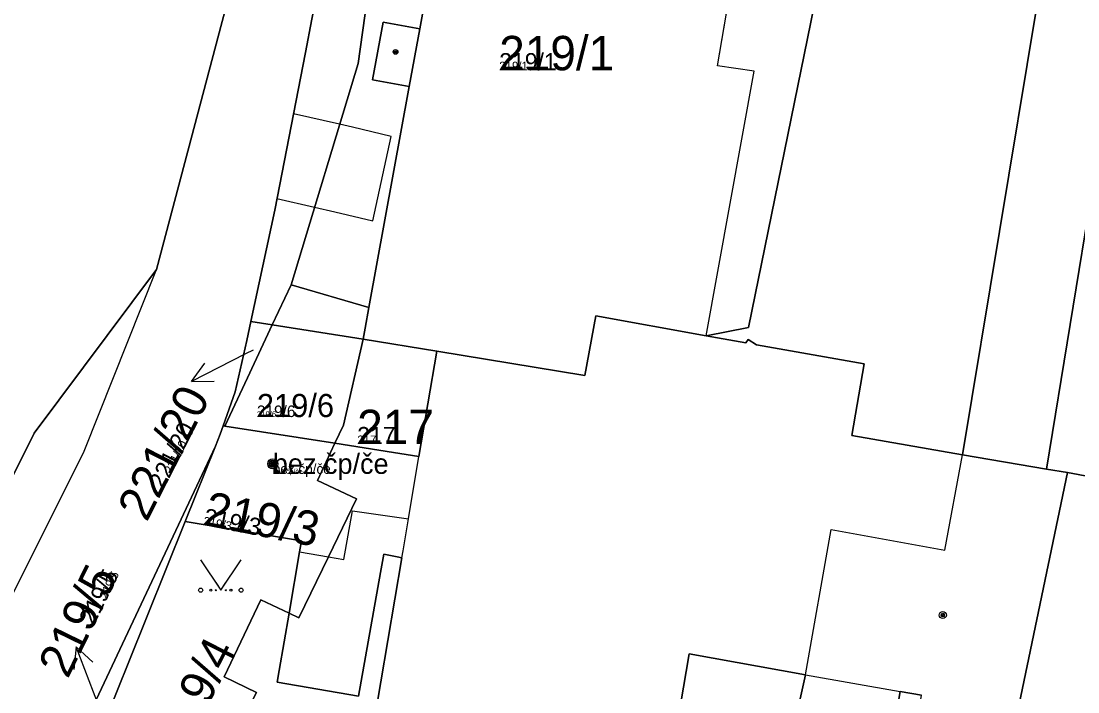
# Model space of a CAD drawing. Extents: x -759873 to -758487, y -975024 to -973516.
# Drawn here: x -759272.8 to -759220.6, y -974652.2 to -974619 of the extents above; entities that cross this region are included whole.
import ezdxf

# ---------------------------------------------------------------- set-up
doc = ezdxf.new("R2010")
doc.units = 0
for name, color, linetype in [('KAT_02_hranice parcel', 7, 'Continuous'), ('KAT_03_1000_st čísla parcelní', 7, 'Continuous'), ('KAT_03_1000_čísla parcelní', 7, 'Continuous'), ('KAT_03_1000_čísla popisná', 7, 'Continuous'), ('KAT_03_250_st čísla parcelní', 7, 'Continuous'), ('KAT_03_250_čísla parcelní', 7, 'Continuous'), ('KAT_03_250_čísla popisná', 7, 'Continuous'), ('KAT_03_500_st čísla parcelní', 7, 'Continuous'), ('KAT_03_500_čísla parcelní', 7, 'Continuous'), ('KAT_03_500_čísla popisná', 7, 'Continuous'), ('KAT_04_vnitřní kresba', 7, 'Continuous'), ('KAT_05_1000_značky kultur', 7, 'Continuous'), ('KAT_05_250_značky kultur', 7, 'Continuous'), ('KAT_05_500_značky kultur', 7, 'Continuous'), ('KAT_07_1000_značky budov', 7, 'Continuous'), ('KAT_07_250_značky budov', 7, 'Continuous'), ('KAT_07_500_značky budov', 7, 'Continuous'), ('KAT_10_věcná břemena', 7, 'Continuous'), ('KAT_12_pomocná šipka', 7, 'Continuous'), ('KAT_14_plocha_budovy', 7, 'Continuous'), ('KAT_14_plocha_pozemek', 7, 'Continuous')]:
    doc.layers.add(name, color=color, linetype=linetype)

msp = doc.modelspace()

# ---------------------------------------------------------------- linework, layer by layer
at = {"layer": 'KAT_02_hranice parcel'}
for p, q in [((-759259.5, -974632.07), (-759260.43, -974634.06)), ((-759260.43, -974634.06), (-759261.49, -974633.89)), ((-759260.43, -974634.06), (-759255.94, -974634.76)), ((-759252.29, -974635.36), (-759255.94, -974634.76)), ((-759262.78, -974639.06), (-759262.86, -974639.04)), ((-759257.33, -974639.91), (-759262.78, -974639.06)), ((-759263.24, -974640.05), (-759264.73, -974643.77)), ((-759222.15, -974641.18), (-759226.31, -974640.48))]:
    msp.add_line(p, q, dxfattribs=at)
for points in [[(-759289.93, -974671.68), (-759285.91, -974664.61), (-759281.65, -974658.4), (-759272.2, -974639.41), (-759266.15, -974631.32), (-759261.35, -974613.2), (-759262.14, -974589.28), (-759265.86, -974568.96), (-759269.34, -974558.76), (-759272.46, -974550.18)], [(-759222.15, -974641.18), (-759219.81, -974626.88), (-759215.4, -974611.34), (-759214.91, -974606.72), (-759215.11, -974603.37), (-759215.95, -974599.49), (-759217.45, -974595.75), (-759219.29, -974592.79), (-759221.77, -974589.97), (-759224.22, -974587.94), (-759227.73, -974585.89), (-759234.67, -974583.81), (-759238.78, -974583.33), (-759241.51, -974581.96), (-759242.33, -974579.02)], [(-759226.31, -974640.48), (-759220.81, -974607.34), (-759220.97, -974603.59), (-759221.97, -974599.99), (-759224.18, -974596.12), (-759228.08, -974592.42), (-759232.28, -974590.32), (-759239.75, -974589.2), (-759252.05, -974590.31)], [(-759250.29, -974597.01), (-759252.73, -974596.52), (-759256.19, -974621.13), (-759259.5, -974632.07)], [(-759261.49, -974633.89), (-759260.31, -974628.39), (-759258.79, -974620.59), (-759258.47, -974618.94), (-759258.23, -974617.67), (-759257.03, -974604.6), (-759256.97, -974599.06)], [(-759249.56, -974599.78), (-759253.14, -974619.42), (-759254.95, -974619.09), (-759255.47, -974621.94), (-759253.66, -974622.27), (-759255.65, -974633.19), (-759259.5, -974632.07)], [(-759238.98, -974634.6), (-759236.89, -974634.18), (-759230.56, -974603.17)], [(-759262.86, -974639.04), (-759262.26, -974637.37), (-759261.69, -974634.83), (-759261.49, -974633.89)], [(-759262.78, -974639.06), (-759261.66, -974636.67), (-759260.43, -974634.06)], [(-759238.98, -974634.6), (-759244.44, -974633.61), (-759244.98, -974636.56), (-759252.29, -974635.36)], [(-759226.31, -974640.48), (-759231.78, -974639.53), (-759231.16, -974635.98), (-759236.49, -974635.04), (-759236.9, -974634.77), (-759237.02, -974634.95), (-759238.98, -974634.6)], [(-759255.94, -974634.76), (-759256.9, -974639.01), (-759257.33, -974639.91)], [(-759257.33, -974639.91), (-759254.43, -974640.37), (-759253.18, -974640.56), (-759252.29, -974635.36)], [(-759263.24, -974640.05), (-759263.01, -974639.46), (-759262.86, -974639.04)], [(-759268.98, -974654.35), (-759269.23, -974654.24), (-759269.79, -974653.99), (-759263.24, -974640.05)], [(-759257.33, -974639.91), (-759258.19, -974641.74), (-759256.27, -974642.65), (-759257.65, -974645.52), (-759259.11, -974648.54), (-759259.6, -974648.31)], [(-759219.48, -974641.67), (-759219.97, -974641.57), (-759221.12, -974641.36), (-759222.15, -974641.18)], [(-759264.73, -974643.77), (-759267.55, -974650.8), (-759268.98, -974654.35)], [(-759264.73, -974643.77), (-759258.99, -974644.73), (-759259.08, -974645.28), (-759259.6, -974648.31)], [(-759259.6, -974648.31), (-759260.08, -974651.14), (-759260.18, -974651.71), (-759256.16, -974652.41), (-759255.07, -974646.3), (-759254.91, -974645.39), (-759254.26, -974645.52), (-759254.02, -974645.57), (-759255.75, -974655.78)], [(-759268.98, -974654.35), (-759263.56, -974656.73), (-759261.21, -974652.23), (-759262.8, -974651.45), (-759260.99, -974647.65), (-759259.6, -974648.31)], [(-759242.5, -974666.11), (-759239.81, -974650.31), (-759234.06, -974651.36), (-759235.37, -974657.2), (-759230.42, -974658.25), (-759229.38, -974652.18), (-759228.33, -974652.36)]]:
    msp.add_lwpolyline(points, dxfattribs=at)
at = {"layer": 'KAT_03_1000_čísla popisná'}
msp.add_circle((-759260.4, -974640.92), 0.25, dxfattribs=at)
at = {"layer": 'KAT_03_250_čísla popisná'}
msp.add_circle((-759260.4, -974640.92), 0.0625, dxfattribs=at)
at = {"layer": 'KAT_03_500_čísla popisná'}
msp.add_circle((-759260.4, -974640.92), 0.125, dxfattribs=at)
at = {"layer": 'KAT_04_vnitřní kresba'}
for p, q in [((-759238.41, -974621.25), (-759237.67, -974616.9)), ((-759253.66, -974622.27), (-759253.14, -974619.42)), ((-759238.98, -974634.6), (-759236.61, -974621.52)), ((-759236.61, -974621.52), (-759238.41, -974621.25)), ((-759269.73, -974640.3), (-759266.15, -974631.32)), ((-759255.84, -974634.22), (-759255.65, -974633.19)), ((-759255.94, -974634.76), (-759255.84, -974634.22)), ((-759282.87, -974666.56), (-759269.73, -974640.3)), ((-759253.7, -974643.65), (-759253.18, -974640.56)), ((-759227.17, -974645.19), (-759226.31, -974640.48)), ((-759223.59, -974653.2), (-759221.12, -974641.36)), ((-759256.89, -974645.65), (-759256.46, -974643.24)), ((-759256.46, -974643.24), (-759253.7, -974643.65)), ((-759253.96, -974645.23), (-759253.7, -974643.65)), ((-759234.06, -974651.36), (-759232.79, -974644.17)), ((-759232.79, -974644.17), (-759227.17, -974645.19)), ((-759259.08, -974645.28), (-759257.65, -974645.52)), ((-759257.65, -974645.52), (-759256.89, -974645.65)), ((-759254.02, -974645.57), (-759253.96, -974645.23)), ((-759234.06, -974651.36), (-759229.38, -974652.18))]:
    msp.add_line(p, q, dxfattribs=at)
at = {"layer": 'KAT_05_1000_značky kultur'}
msp.add_lwpolyline([(-759263.97, -974645.669), (-759262.97, -974647.17), (-759261.97, -974645.669)], dxfattribs=at)
for centre in [(-759263.97, -974647.169), (-759261.97, -974647.169)]:
    msp.add_circle(centre, 0.1, dxfattribs=at)
at = {"layer": 'KAT_05_250_značky kultur'}
msp.add_lwpolyline([(-759263.22, -974646.795), (-759262.97, -974647.17), (-759262.72, -974646.795)], dxfattribs=at)
for centre in [(-759263.22, -974647.17), (-759262.72, -974647.17)]:
    msp.add_circle(centre, 0.025, dxfattribs=at)
at = {"layer": 'KAT_05_500_značky kultur'}
msp.add_lwpolyline([(-759263.47, -974646.42), (-759262.97, -974647.17), (-759262.47, -974646.42)], dxfattribs=at)
for centre in [(-759263.47, -974647.17), (-759262.47, -974647.17)]:
    msp.add_circle(centre, 0.05, dxfattribs=at)
at = {"layer": 'KAT_07_1000_značky budov'}
for centre, radius in [((-759254.335, -974620.559), 0.117), ((-759260.407, -974640.919), 0.175), ((-759227.277, -974648.399), 0.175)]:
    msp.add_circle(centre, radius, dxfattribs=at)
at = {"layer": 'KAT_07_250_značky budov'}
for centre, radius in [((-759254.331, -974620.56), 0.0293), ((-759260.402, -974640.92), 0.0437), ((-759227.272, -974648.4), 0.0437)]:
    msp.add_circle(centre, radius, dxfattribs=at)
at = {"layer": 'KAT_07_500_značky budov'}
for centre, radius in [((-759254.332, -974620.56), 0.0586), ((-759260.403, -974640.92), 0.0875), ((-759227.273, -974648.4), 0.0875)]:
    msp.add_circle(centre, radius, dxfattribs=at)
at = {"layer": 'KAT_10_věcná břemena'}
msp.add_lwpolyline([(-759260.2, -974627.8), (-759258.34, -974628.24), (-759257.34, -974628.47), (-759255.45, -974628.91), (-759254.55, -974624.74), (-759256.46, -974624.29), (-759257.1, -974624.14), (-759259.38, -974623.62)], close=True, dxfattribs=at)
at = {"layer": 'KAT_12_pomocná šipka'}
for p, q in [((-759261.75, -974635.49), (-759264.424, -974636.852)), ((-759261.38, -974635.3), (-759261.75, -974635.49)), ((-759264.424, -974636.852), (-759263.759, -974635.952)), ((-759264.424, -974636.852), (-759263.304, -974636.844)), ((-759270.125, -974649.968), (-759270.234, -974651.083)), ((-759269.05, -974652.77), (-759270.125, -974649.968)), ((-759270.125, -974649.968), (-759269.299, -974650.724))]:
    msp.add_line(p, q, dxfattribs=at)
at = {"layer": 'KAT_14_plocha_budovy'}
msp.add_lwpolyline([(-759198.47, -974656.8), (-759195.53, -974640.4), (-759194.35, -974633.78), (-759191.43, -974617.52), (-759189.05, -974604.2), (-759197.95, -974602.6), (-759197.55, -974600.33), (-759198.5, -974600.14), (-759206.3, -974598.58), (-759207.81, -974606.98), (-759206.39, -974607.27), (-759210.71, -974631.72), (-759212.13, -974631.43), (-759212.85, -974635.51), (-759213.2, -974637.47), (-759214.12, -974642.7), (-759216.45, -974642.25), (-759219.48, -974641.67), (-759219.97, -974641.57), (-759221.12, -974641.36), (-759223.59, -974653.2)], dxfattribs=at)
for points in [[(-759255.94, -974634.76), (-759252.29, -974635.36), (-759244.98, -974636.56), (-759244.44, -974633.61), (-759238.98, -974634.6), (-759236.61, -974621.52), (-759238.41, -974621.25), (-759237.67, -974616.9), (-759241.3, -974616.24), (-759238.65, -974601.65), (-759249.56, -974599.78), (-759253.14, -974619.42), (-759253.66, -974622.27), (-759255.65, -974633.19), (-759255.84, -974634.22)], [(-759258.19, -974641.74), (-759257.33, -974639.91), (-759262.78, -974639.06), (-759262.86, -974639.04), (-759263.01, -974639.46), (-759263.24, -974640.05), (-759264.73, -974643.77), (-759258.99, -974644.73), (-759259.08, -974645.28), (-759257.65, -974645.52), (-759256.27, -974642.65)]]:
    msp.add_lwpolyline(points, close=True, dxfattribs=at)
at = {"layer": 'KAT_14_plocha_pozemek'}
for points in [[(-759304.32, -974472.23), (-759304.33, -974475.03), (-759303.76, -974480.34), (-759303.8, -974484.62), (-759303.06, -974493.58), (-759303.28, -974495.84), (-759303.34, -974496.42), (-759301.57, -974504.18), (-759298.09, -974510.4), (-759296.72, -974509.67), (-759294.73, -974508.6), (-759280.94, -974534.1), (-759273.69, -974546.8), (-759272.46, -974550.18), (-759269.34, -974558.76), (-759265.86, -974568.96), (-759262.14, -974589.28), (-759261.35, -974613.2), (-759266.15, -974631.32), (-759272.2, -974639.41), (-759281.65, -974658.4)], [(-759269.79, -974653.99), (-759263.24, -974640.05), (-759263.01, -974639.46), (-759262.86, -974639.04), (-759262.26, -974637.37), (-759261.69, -974634.83), (-759261.49, -974633.89), (-759260.31, -974628.39), (-759258.79, -974620.59), (-759258.47, -974618.94), (-759258.23, -974617.67), (-759257.03, -974604.6), (-759256.97, -974599.06), (-759258.9, -974599.01), (-759258.85, -974598.06), (-759259.14, -974591.17), (-759259.24, -974589.29), (-759257.31, -974588.95), (-759258.04, -974584.15), (-759260.14, -974570.39), (-759263.44, -974559.14), (-759268.52, -974545.49), (-759272.2, -974537)], [(-759281.65, -974658.4), (-759272.2, -974639.41), (-759266.15, -974631.32), (-759261.35, -974613.2), (-759262.14, -974589.28), (-759265.86, -974568.96), (-759269.34, -974558.76), (-759272.46, -974550.18), (-759274.26, -974550.88)], [(-759227.73, -974585.89), (-759224.22, -974587.94), (-759221.77, -974589.97), (-759219.29, -974592.79), (-759217.45, -974595.75), (-759215.95, -974599.49), (-759215.11, -974603.37), (-759214.91, -974606.72), (-759215.4, -974611.34), (-759219.81, -974626.88), (-759222.15, -974641.18), (-759221.12, -974641.36), (-759219.97, -974641.57), (-759219.48, -974641.67), (-759211.3, -974596.19), (-759210.76, -974593.1), (-759213.7, -974584.08)], [(-759253.18, -974586.18), (-759252.05, -974590.31), (-759239.75, -974589.2), (-759232.28, -974590.32), (-759228.08, -974592.42), (-759224.18, -974596.12), (-759221.97, -974599.99), (-759220.97, -974603.59), (-759220.81, -974607.34), (-759226.31, -974640.48), (-759222.15, -974641.18), (-759219.81, -974626.88), (-759215.4, -974611.34), (-759214.91, -974606.72), (-759215.11, -974603.37), (-759215.95, -974599.49), (-759217.45, -974595.75), (-759219.29, -974592.79), (-759221.77, -974589.97), (-759224.22, -974587.94), (-759227.73, -974585.89)], [(-759219.97, -974641.57), (-759221.12, -974641.36), (-759222.15, -974641.18), (-759226.31, -974640.48), (-759231.78, -974639.53), (-759231.16, -974635.98), (-759236.49, -974635.04), (-759236.9, -974634.77), (-759237.02, -974634.95), (-759238.98, -974634.6), (-759244.44, -974633.61), (-759244.98, -974636.56), (-759252.29, -974635.36), (-759253.18, -974640.56), (-759254.43, -974640.37), (-759257.33, -974639.91), (-759258.19, -974641.74), (-759256.27, -974642.65), (-759257.65, -974645.52), (-759259.11, -974648.54), (-759259.6, -974648.31), (-759260.08, -974651.14), (-759260.18, -974651.71), (-759256.16, -974652.41), (-759255.07, -974646.3), (-759254.91, -974645.39), (-759254.26, -974645.52), (-759254.02, -974645.57), (-759255.75, -974655.78)], [(-759242.5, -974666.11), (-759239.81, -974650.31), (-759234.06, -974651.36), (-759235.37, -974657.2)], [(-759230.42, -974658.25), (-759229.38, -974652.18), (-759228.33, -974652.36)]]:
    msp.add_lwpolyline(points, dxfattribs=at)
for points in [[(-759220.81, -974607.34), (-759220.97, -974603.59), (-759221.97, -974599.99), (-759224.18, -974596.12), (-759228.08, -974592.42), (-759232.28, -974590.32), (-759239.75, -974589.2), (-759252.05, -974590.31), (-759250.29, -974597.01), (-759249.1, -974597.25), (-759238.24, -974599.41), (-759230.56, -974603.17), (-759236.89, -974634.18), (-759238.98, -974634.6), (-759237.02, -974634.95), (-759236.9, -974634.77), (-759236.49, -974635.04), (-759231.16, -974635.98), (-759231.78, -974639.53), (-759226.31, -974640.48)], [(-759261.49, -974633.89), (-759260.43, -974634.06), (-759259.5, -974632.07), (-759256.19, -974621.13), (-759252.73, -974596.52), (-759250.29, -974597.01), (-759252.05, -974590.31), (-759254.34, -974591.89), (-759255.17, -974592.46), (-759256.99, -974595.26), (-759256.97, -974599.06), (-759257.03, -974604.6), (-759258.23, -974617.67), (-759258.47, -974618.94), (-759258.79, -974620.59), (-759260.31, -974628.39)], [(-759252.73, -974596.52), (-759256.19, -974621.13), (-759259.5, -974632.07), (-759255.65, -974633.19), (-759253.66, -974622.27), (-759255.47, -974621.94), (-759254.95, -974619.09), (-759253.14, -974619.42), (-759249.56, -974599.78), (-759250.29, -974597.01)], [(-759254.95, -974619.09), (-759255.47, -974621.94), (-759253.66, -974622.27), (-759255.65, -974633.19), (-759259.5, -974632.07), (-759260.43, -974634.06), (-759255.94, -974634.76), (-759252.29, -974635.36), (-759244.98, -974636.56), (-759244.44, -974633.61), (-759238.98, -974634.6), (-759236.89, -974634.18), (-759230.56, -974603.17), (-759238.65, -974601.65), (-759238.24, -974599.41), (-759249.1, -974597.25), (-759249.56, -974599.78), (-759253.14, -974619.42)], [(-759261.66, -974636.67), (-759260.43, -974634.06), (-759261.49, -974633.89), (-759261.69, -974634.83), (-759262.26, -974637.37), (-759262.86, -974639.04), (-759262.78, -974639.06)], [(-759255.94, -974634.76), (-759260.43, -974634.06), (-759261.66, -974636.67), (-759262.78, -974639.06), (-759257.33, -974639.91), (-759256.9, -974639.01)], [(-759256.9, -974639.01), (-759257.33, -974639.91), (-759254.43, -974640.37), (-759253.18, -974640.56), (-759252.29, -974635.36), (-759255.94, -974634.76)], [(-759258.99, -974644.73), (-759259.08, -974645.28), (-759259.6, -974648.31), (-759259.11, -974648.54), (-759257.65, -974645.52), (-759256.27, -974642.65), (-759258.19, -974641.74), (-759257.33, -974639.91), (-759262.78, -974639.06), (-759262.86, -974639.04), (-759263.01, -974639.46), (-759263.24, -974640.05), (-759264.73, -974643.77)], [(-759263.24, -974640.05), (-759269.79, -974653.99), (-759269.23, -974654.24), (-759268.98, -974654.35), (-759267.55, -974650.8), (-759264.73, -974643.77)], [(-759261.21, -974652.23), (-759262.8, -974651.45), (-759260.99, -974647.65), (-759259.6, -974648.31), (-759259.08, -974645.28), (-759258.99, -974644.73), (-759264.73, -974643.77), (-759267.55, -974650.8), (-759268.98, -974654.35), (-759263.56, -974656.73)], [(-759268.98, -974654.35), (-759270.24, -974657.51), (-759273.99, -974664.17), (-759273.24, -974666.9), (-759270.97, -974670.35), (-759267.3, -974671.98), (-759263.97, -974670.91), (-759262.26, -974667.86), (-759260.07, -974655.07), (-759255.75, -974655.78), (-759254.02, -974645.57), (-759254.26, -974645.52), (-759254.91, -974645.39), (-759255.07, -974646.3), (-759256.16, -974652.41), (-759260.18, -974651.71), (-759260.08, -974651.14), (-759259.6, -974648.31), (-759260.99, -974647.65), (-759262.8, -974651.45), (-759261.21, -974652.23), (-759263.56, -974656.73)], [(-759228.33, -974652.36), (-759229.38, -974652.18), (-759230.42, -974658.25), (-759235.37, -974657.2), (-759234.06, -974651.36), (-759239.81, -974650.31), (-759242.5, -974666.11), (-759240.24, -974666.49), (-759235.89, -974666.1), (-759231.7, -974663.38), (-759229.41, -974658.95)]]:
    msp.add_lwpolyline(points, close=True, dxfattribs=at)

# ---------------------------------------------------------------- texts
at = {"layer": 'KAT_03_1000_st čísla parcelní'}
msp.add_text('219/1', height=1.7, dxfattribs=at).set_placement((-759249.21, -974621.47))
msp.add_text('219/3', height=1.7, rotation=349, dxfattribs=at).set_placement((-759263.872, -974643.944))
at = {"layer": 'KAT_03_1000_čísla parcelní'}
for s, rotation, p in [('221/20', 63, (-759266.633, -974643.841)), ('219/5', 64, (-759270.537, -974651.588)), ('219/4', 63, (-759264.772, -974655.175))]:
    msp.add_text(s, height=1.7, rotation=rotation, dxfattribs=at).set_placement(p)
for s, height, p in [('219/6', 1.14, (-759261.19, -974638.61)), ('217', 1.7, (-759256.23, -974639.95))]:
    msp.add_text(s, height=height, dxfattribs=at).set_placement(p)
at = {"layer": 'KAT_03_1000_čísla popisná'}
msp.add_text('bez čp/če', height=1, dxfattribs=at).set_placement((-759260.4, -974641.42))
at = {"layer": 'KAT_03_250_st čísla parcelní'}
msp.add_text('219/1', height=0.425, dxfattribs=at).set_placement((-759249.21, -974621.47))
msp.add_text('219/3', height=0.425, rotation=349, dxfattribs=at).set_placement((-759263.872, -974643.944))
at = {"layer": 'KAT_03_250_čísla parcelní'}
for s, height, p in [('219/6', 0.285, (-759261.19, -974638.61)), ('217', 0.425, (-759256.23, -974639.95))]:
    msp.add_text(s, height=height, dxfattribs=at).set_placement(p)
for s, rotation, p in [('221/20', 63, (-759265.416, -974641.453)), ('219/5', 64, (-759268.615, -974647.647))]:
    msp.add_text(s, height=0.425, rotation=rotation, dxfattribs=at).set_placement(p)
at = {"layer": 'KAT_03_250_čísla popisná'}
msp.add_text('bez čp/če', height=0.25, dxfattribs=at).set_placement((-759260.4, -974641.42))
at = {"layer": 'KAT_03_500_st čísla parcelní'}
msp.add_text('219/1', height=0.85, dxfattribs=at).set_placement((-759249.21, -974621.47))
msp.add_text('219/3', height=0.85, rotation=349, dxfattribs=at).set_placement((-759263.872, -974643.944))
at = {"layer": 'KAT_03_500_čísla parcelní'}
for s, height, p in [('219/6', 0.57, (-759261.19, -974638.61)), ('217', 0.85, (-759256.23, -974639.95))]:
    msp.add_text(s, height=height, dxfattribs=at).set_placement(p)
for s, rotation, p in [('221/20', 63, (-759265.822, -974642.249)), ('219/5', 64, (-759269.256, -974648.961))]:
    msp.add_text(s, height=0.85, rotation=rotation, dxfattribs=at).set_placement(p)
at = {"layer": 'KAT_03_500_čísla popisná'}
msp.add_text('bez čp/če', height=0.5, dxfattribs=at).set_placement((-759260.4, -974641.42))

doc.saveas('drawing.dxf')
